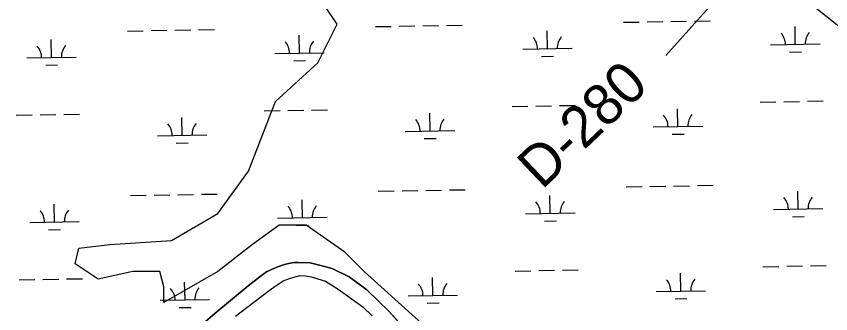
# Model space of a CAD drawing. Extents: x 3903937 to 3942190, y 260677 to 286651.
# Drawn here: x 3915921 to 3917570, y 281484 to 282085 of the extents above; entities that cross this region are included whole.
import ezdxf

# ---------------------------------------------------------------- set-up
doc = ezdxf.new("R2010")
doc.units = 0
for name, color, linetype in [('V-RIVR-EDGE', 7, 'Continuous'), ('V-RIVR-RANG', 7, 'Continuous'), ('V-RIVR-RANG-IDEN', 7, 'Continuous'), ('V-SITE-VEGE', 7, 'Continuous'), ('V-TOPO-SHOR', 7, 'Continuous'), ('V-WETL-SWMP', 7, 'Continuous')]:
    doc.layers.add(name, color=color, linetype=linetype)

msp = doc.modelspace()

# ---------------------------------------------------------------- linework, layer by layer
at = {"layer": 'V-RIVR-EDGE'}
msp.add_spline([(3921377.3, 279062.2), (3921266.3, 279148.9), (3921205.7, 279194.7), (3921163, 279223.9), (3921117.5, 279259), (3921069, 279295.1), (3920989.5, 279356.5), (3920904.2, 279419.8), (3920848.5, 279465.1), (3920819.4, 279491.4), (3920764.6, 279532.3), (3920724.9, 279564.5), (3920717.6, 279574.2), (3920711.8, 279577.1), (3920707.9, 279580.1), (3920703.1, 279584.4), (3920697.7, 279590.3), (3920694.3, 279596.1), (3920679.8, 279608.3), (3920653.6, 279627.8), (3920647.8, 279633.1), (3920617.3, 279659.9), (3920603.2, 279669.7), (3920586.3, 279680.4), (3920572.2, 279685.8), (3920561.5, 279694.1), (3920554.7, 279695), (3920536.3, 279710.1), (3920503.8, 279735.5), (3920470.4, 279766.2), (3920409.9, 279826.5), (3920360.4, 279874.2), (3920304.2, 279925.9), (3920246.1, 279984.3), (3920184.1, 280042.2), (3920087.2, 280134.7), (3920077, 280142.5), (3920067.8, 280150.8), (3920023.2, 280189.8), (3919970.4, 280236), (3919916.1, 280284.7), (3919868.6, 280327.1), (3919856, 280338.3), (3919841, 280350), (3919835.2, 280353.4), (3919829.4, 280360.7), (3919822.1, 280368), (3919811.5, 280375.3), (3919804.7, 280378.7), (3919792.5, 280388), (3919779, 280401.1), (3919755.2, 280421.1), (3919718.9, 280448.4), (3919686.9, 280472.3), (3919581.7, 280567.7), (3919547.8, 280598.4), (3919513.9, 280625.2), (3919481.9, 280648.6), (3919448.9, 280669), (3919419.8, 280686.1), (3919392.7, 280705.6), (3919362.1, 280728), (3919330.2, 280752.9), (3919280.7, 280793.8), (3919246.8, 280820.1), (3919120.8, 280914.1), (3919044.2, 280969.7), (3918969, 281026.7), (3918955.5, 281036.9), (3918936.5, 281049.6), (3918911.8, 281069.6), (3918859, 281106.6), (3918831.8, 281126.6), (3918796, 281157.3), (3918776.6, 281169.5), (3918765, 281177.3), (3918749, 281193.3), (3918725.7, 281210.9), (3918705.3, 281225), (3918662.7, 281257.6), (3918621.5, 281285.9), (3918549.7, 281337.6), (3918525, 281357), (3918475.6, 281395.5), (3918463.5, 281407.2), (3918447, 281418.9), (3918411.1, 281449.1), (3918340.8, 281503.7), (3918290.9, 281544.1), (3918205.1, 281613.3), (3918154.7, 281655.7), (3918107.7, 281694.1), (3918054.9, 281736.5), (3917982.7, 281793), (3917905.1, 281852.5), (3917811.1, 281925.5), (3917735.9, 281981.1), (3917707.8, 282002.5), (3917656, 282043), (3917607.5, 282085.3), (3917579.9, 282111.1), (3917553.7, 282135.5), (3917491.7, 282196.3), (3917440.8, 282248.4), (3917425.1, 282263.8)], degree=3, dxfattribs=at)
at = {"layer": 'V-RIVR-RANG'}
msp.add_line((3917235.6, 282006.2), (3918051.2, 282913.5), dxfattribs=at)
at = {"layer": 'V-SITE-VEGE'}
for p, q in [((3917405.5, 282210), (3918685.2, 281187.3)), ((3916570.6, 282069.4), (3916523.8, 282139.7)), ((3916531.6, 281991.4), (3916570.6, 282069.4)), ((3916445.7, 281913.3), (3916531.6, 281991.4)), ((3916391.1, 281772.8), (3916445.7, 281913.3)), ((3916328.7, 281686.9), (3916391.1, 281772.8)), ((3916235, 281632.2), (3916328.7, 281686.9)), ((3916453.5, 281663.5), (3916398.9, 281624.4)), ((3916508.1, 281663.5), (3916453.5, 281663.5)), ((3916586.2, 281608.8), (3916508.1, 281663.5)), ((3916047.8, 281616.6), (3916110.2, 281624.4)), ((3916110.2, 281624.4), (3916235, 281632.2)), ((3916398.9, 281624.4), (3916328.7, 281569.8)), ((3916040, 281585.4), (3916047.8, 281616.6)), ((3916625.2, 281569.8), (3916586.2, 281608.8)), ((3916086.8, 281554.2), (3916040, 281585.4)), ((3916157, 281569.8), (3916086.8, 281554.2)), ((3916211.6, 281569.8), (3916157, 281569.8)), ((3916219.4, 281538.6), (3916211.6, 281569.8)), ((3916328.7, 281569.8), (3916219.4, 281507.3)), ((3916937.3, 281288.7), (3916625.2, 281569.8)), ((3916219.4, 281507.3), (3916219.4, 281538.6))]:
    msp.add_line(p, q, dxfattribs=at)
at = {"layer": 'V-TOPO-SHOR'}
for points in [[(3916272.9, 281442.1), (3916323, 281485), (3916390.2, 281540.8), (3916417.5, 281561.5), (3916427.7, 281569.2), (3916443.4, 281576.4), (3916454.1, 281580.2), (3916464.1, 281584), (3916472, 281586.2), (3916483.2, 281588), (3916491.3, 281587.8), (3916515.8, 281587.3), (3916529.7, 281584.1), (3916560.2, 281575.7), (3916595, 281558.7), (3916630.4, 281533), (3916675, 281489.8)], [(3916364.8, 281479.5), (3916413.1, 281516.4), (3916435.9, 281533.5), (3916449.4, 281543), (3916461.1, 281550.6), (3916473.8, 281555.7), (3916485.6, 281559), (3916495.5, 281561.6), (3916506.8, 281560.7), (3916517.8, 281558.7), (3916531.6, 281555), (3916546.7, 281550.1), (3916572.9, 281534.1), (3916622.7, 281498.3), (3916641.5, 281480.2)], [(3916675, 281489.8), (3916722.3, 281437.6), (3916779.5, 281375.3), (3916823.1, 281328), (3916867.7, 281283), (3916933.8, 281218.2), (3916991.4, 281165.2), (3917057.8, 281086.7), (3917100.5, 281042.2), (3917123.9, 281019.4), (3917144.4, 281006.9), (3917176.7, 280986.9), (3917211.3, 280952.9), (3917252.9, 280908.6), (3917288.3, 280875.3), (3917329.2, 280834.7), (3917334.8, 280827.5), (3917345.1, 280812.3), (3917339.3, 280804.5), (3917328.9, 280790.8)]]:
    msp.add_lwpolyline(points, dxfattribs=at)
at = {"layer": 'V-WETL-SWMP'}
for p, q in [((3916743.9, 282066.3), (3916775.9, 282066.9)), ((3916791.9, 282067.1), (3916823.9, 282067.7)), ((3917149.8, 282073.4), (3917181.8, 282074)), ((3917197.8, 282074.3), (3917229.8, 282074.8)), ((3917245.8, 282075.1), (3917277.8, 282075.7)), ((3917293.8, 282076), (3917325.8, 282076.5)), ((3916146.1, 282055.8), (3916178.1, 282056.3)), ((3916194.1, 282056.6), (3916226.1, 282057.2)), ((3916242.1, 282057.5), (3916274.1, 282058)), ((3916290.1, 282058.3), (3916322.1, 282058.9)), ((3916648, 282064.6), (3916680, 282065.2)), ((3916696, 282065.4), (3916727.9, 282066)), ((3916996.1, 282020), (3916995.5, 282056)), ((3917497.9, 282028.8), (3917497.3, 282064.8)), ((3915992.5, 282002.3), (3915991.8, 282038.3)), ((3916494.3, 282011.1), (3916493.7, 282047.1)), ((3916946.1, 282019.1), (3917046.1, 282020.9)), ((3917448, 282027.9), (3917547.9, 282029.7)), ((3915942.5, 282001.4), (3916042.4, 282003.2)), ((3916444.3, 282010.3), (3916544.3, 282012)), ((3916984.4, 282004.3), (3917008.4, 282004.8)), ((3917486.2, 282013.2), (3917510.2, 282013.6)), ((3915980.7, 281986.7), (3916004.7, 281987.1)), ((3916482.6, 281995.5), (3916506.6, 281995.9)), ((3916924.8, 281903.3), (3916956.7, 281903.8)), ((3916972.7, 281904.1), (3917004.7, 281904.7)), ((3917020.7, 281905), (3917052.7, 281905.5)), ((3917426.6, 281912.1), (3917458.6, 281912.7)), ((3917474.6, 281912.9), (3917506.6, 281913.5)), ((3917522.6, 281913.8), (3917554.6, 281914.4)), ((3915921.1, 281885.6), (3915953.1, 281886.2)), ((3915969.1, 281886.4), (3916001.1, 281887)), ((3916017.1, 281887.3), (3916049.1, 281887.9)), ((3916422.9, 281894.4), (3916454.9, 281895)), ((3916470.9, 281895.3), (3916502.9, 281895.8)), ((3916518.9, 281896.1), (3916550.9, 281896.7)), ((3916758.5, 281853.9), (3916757.9, 281889.9)), ((3917260.4, 281862.7), (3917259.7, 281898.7)), ((3916256.7, 281845.1), (3916256.1, 281881.1)), ((3916708.5, 281853), (3916808.5, 281854.8)), ((3917210.4, 281861.9), (3917310.4, 281863.6)), ((3916206.7, 281844.2), (3916306.7, 281846)), ((3916746.8, 281838.3), (3916770.8, 281838.7)), ((3917248.6, 281847.1), (3917272.6, 281847.5)), ((3916245, 281829.4), (3916269, 281829.9)), ((3917155.6, 281740.8), (3917187.6, 281741.4)), ((3917203.6, 281741.7), (3917235.6, 281742.2)), ((3917251.6, 281742.5), (3917283.6, 281743.1)), ((3917299.6, 281743.3), (3917331.6, 281743.9)), ((3916152, 281723.1), (3916184, 281723.7)), ((3916200, 281724), (3916232, 281724.5)), ((3916248, 281724.8), (3916280, 281725.4)), ((3916296, 281725.7), (3916328, 281726.2)), ((3916653.8, 281732), (3916685.8, 281732.5)), ((3916701.8, 281732.8), (3916733.8, 281733.4)), ((3916749.8, 281733.7), (3916781.8, 281734.2)), ((3916797.8, 281734.5), (3916829.8, 281735.1)), ((3917002, 281687.4), (3917001.3, 281723.3)), ((3917503.8, 281696.2), (3917503.2, 281732.2)), ((3915998.3, 281669.7), (3915997.7, 281705.7)), ((3916500.1, 281678.5), (3916499.5, 281714.5)), ((3916952, 281686.5), (3917052, 281688.2)), ((3917453.8, 281695.3), (3917553.8, 281697.1)), ((3916450.1, 281677.6), (3916550.1, 281679.4)), ((3916990.2, 281671.7), (3917014.2, 281672.1)), ((3917492.1, 281680.5), (3917516.1, 281681)), ((3915948.3, 281668.8), (3916048.3, 281670.6)), ((3915986.6, 281654), (3916010.6, 281654.5)), ((3916488.4, 281662.9), (3916512.4, 281663.3)), ((3916443.4, 281576.4), (3916427.7, 281569.2)), ((3916454.1, 281580.2), (3916443.4, 281576.4)), ((3916464.1, 281584), (3916454.1, 281580.2)), ((3916472, 281586.2), (3916464.1, 281584)), ((3916483.2, 281588), (3916472, 281586.2)), ((3916491.3, 281587.8), (3916483.2, 281588)), ((3916515.8, 281587.3), (3916491.3, 281587.8)), ((3916529.7, 281584.1), (3916515.8, 281587.3)), ((3916560.2, 281575.7), (3916529.7, 281584.1)), ((3916595, 281558.7), (3916560.2, 281575.7)), ((3916978.6, 281571.5), (3917010.6, 281572.1)), ((3917026.6, 281572.3), (3917058.6, 281572.9)), ((3917432.4, 281579.5), (3917464.4, 281580)), ((3917480.4, 281580.3), (3917512.4, 281580.9)), ((3917528.4, 281581.2), (3917560.4, 281581.7)), ((3916417.5, 281561.5), (3916390.2, 281540.8)), ((3916427.7, 281569.2), (3916417.5, 281561.5)), ((3916461.1, 281550.6), (3916473.8, 281555.7)), ((3916473.8, 281555.7), (3916485.6, 281559)), ((3916485.6, 281559), (3916495.5, 281561.6)), ((3916495.5, 281561.6), (3916506.8, 281560.7)), ((3916506.8, 281560.7), (3916517.8, 281558.7)), ((3916517.8, 281558.7), (3916531.6, 281555)), ((3916630.4, 281533), (3916595, 281558.7)), ((3916764.4, 281521.3), (3916763.8, 281557.3)), ((3916930.6, 281570.6), (3916962.6, 281571.2)), ((3917266.2, 281530.1), (3917265.6, 281566.1)), ((3915926.9, 281553), (3915958.9, 281553.5)), ((3915974.9, 281553.8), (3916006.9, 281554.4)), ((3916022.9, 281554.7), (3916054.9, 281555.2)), ((3916262.6, 281512.5), (3916261.9, 281548.4)), ((3916390.2, 281540.8), (3916323, 281485)), ((3916435.9, 281533.5), (3916449.4, 281543)), ((3916449.4, 281543), (3916461.1, 281550.6)), ((3916531.6, 281555), (3916546.7, 281550.1)), ((3916546.7, 281550.1), (3916572.9, 281534.1)), ((3916413.1, 281516.4), (3916435.9, 281533.5)), ((3916572.9, 281534.1), (3916622.7, 281498.3)), ((3916675, 281489.8), (3916630.4, 281533)), ((3917216.2, 281529.2), (3917316.2, 281531)), ((3916212.6, 281511.6), (3916312.5, 281513.3)), ((3916364.8, 281479.5), (3916413.1, 281516.4)), ((3916714.4, 281520.4), (3916814.4, 281522.2)), ((3916752.7, 281505.6), (3916776.7, 281506.1)), ((3917254.5, 281514.5), (3917278.5, 281514.9)), ((3916250.8, 281496.8), (3916274.8, 281497.2)), ((3916622.7, 281498.3), (3916641.5, 281480.2)), ((3916722.3, 281437.6), (3916675, 281489.8)), ((3916323, 281485), (3916272.9, 281442.1))]:
    msp.add_line(p, q, dxfattribs=at)
for centre, start, end in [((3917442.7, 282028.3), 0.2366, 41.7802), ((3917553.2, 282030.3), 140.2366, 181.7802), ((3916439, 282010.6), 0.2366, 41.7802), ((3916549.5, 282012.6), 140.2366, 181.7802), ((3916940.9, 282019.5), 0.2366, 41.7802), ((3917051.3, 282021.4), 140.2366, 181.7802), ((3915937.2, 282001.8), 0.2366, 41.7802), ((3916047.7, 282003.8), 140.2366, 181.7802), ((3917205.1, 281862.2), 0.2366, 41.7802), ((3917315.6, 281864.2), 140.2366, 181.7802), ((3916311.9, 281846.5), 140.2366, 181.7802), ((3916703.3, 281853.4), 0.2366, 41.7802), ((3916813.8, 281855.4), 140.2366, 181.7802), ((3916201.5, 281844.6), 0.2366, 41.7802), ((3917559, 281697.6), 140.2366, 181.7802), ((3916946.7, 281686.9), 0.2366, 41.7802), ((3917057.2, 281688.8), 140.2366, 181.7802), ((3917448.6, 281695.7), 0.2366, 41.7802), ((3915943.1, 281669.2), 0.2366, 41.7802), ((3916053.5, 281671.1), 140.2366, 181.7802), ((3916444.9, 281678), 0.2366, 41.7802), ((3916555.4, 281680), 140.2366, 181.7802), ((3916709.1, 281520.8), 0.2366, 41.7802), ((3916819.6, 281522.7), 140.2366, 181.7802), ((3917211, 281529.6), 0.2366, 41.7802), ((3917321.4, 281531.6), 140.2366, 181.7802), ((3916207.3, 281512), 0.2366, 41.7802), ((3916317.8, 281513.9), 140.2366, 181.7802)]:
    msp.add_arc(centre, 35.2, start, end, dxfattribs=at)

# ---------------------------------------------------------------- texts
at = {"layer": 'V-RIVR-RANG-IDEN'}
msp.add_text('D-280', height=83, rotation=43.5009, dxfattribs=at).set_placement((3916984.9, 281733.5))

doc.saveas('drawing.dxf')
